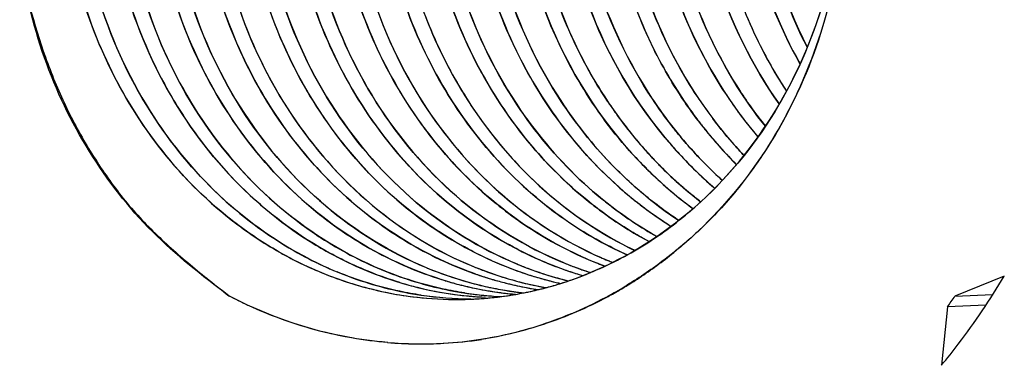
# Model space of a CAD drawing. Header units: millimetres. Extents: x 0 to 1750, y -1720 to 477.
# Tile 259 of 317: x 940.078 to 942.322, y -813.565 to -812.777. Entities that reach past the tile are written whole.
import ezdxf

# ---------------------------------------------------------------- set-up
doc = ezdxf.new("R2010")
doc.units = ezdxf.units.MM
doc.header["$LTSCALE"] = 92.51
doc.layers.add('101300786_14DXF_CONTINUOUS_LINE', color=7, linetype='CONTINUOUS')
doc.layers.add('101300786_DXF_CONTINUOUS_LINE', color=7, linetype='CONTINUOUS')

msp = doc.modelspace()

# ---------------------------------------------------------------- linework, layer by layer
at = {"layer": '101300786_14DXF_CONTINUOUS_LINE'}
for p, q in [((941.4176, -812.9632), (941.4161, -812.9609)), ((941.5093, -813.0809), (941.508, -813.0795)), ((941.5093, -813.0809), (941.508, -813.0795)), ((942.3215, -813.3615), (942.2091, -813.4072)), ((941.4566, -813.3851), (941.4558, -813.3857)), ((941.4567, -813.3852), (941.4558, -813.3857)), ((941.1064, -813.4071), (941.1084, -813.4072)), ((941.1064, -813.4073), (941.1084, -813.4074)), ((942.2091, -813.4072), (942.2954, -813.4035)), ((942.2797, -813.4277), (942.192, -813.4314)), ((942.192, -813.4314), (942.1784, -813.5645))]:
    msp.add_line(p, q, dxfattribs=at)
for centre, radius, start, end in [((942.4792, -812.3672), 1.0687, 204.4503, 205.2059), ((942.4611, -812.3972), 1.0062, 213.4438, 216.9866), ((942.3397, -812.4159), 0.9828, 219.5221, 219.7719), ((942.229, -812.4266), 0.9727, 220.737, 221.4239), ((942.2267, -812.4282), 0.9699, 221.4426, 222.1825), ((942.2259, -812.4294), 0.9685, 221.4239, 222.1643), ((942.2215, -812.433), 0.9628, 222.1813, 223.9662), ((942.221, -812.4338), 0.962, 222.2764, 223.9491), ((942.1785, -812.442), 0.9525, 223.5586, 224.8201), ((942.1752, -812.4452), 0.9479, 224.8206, 225.3944), ((942.2167, -812.4376), 0.9561, 223.9677, 224.4295), ((942.2162, -812.4385), 0.9552, 223.9497, 225.0689), ((942.0985, -812.4584), 0.9337, 227.4381, 227.7159), ((942.0547, -812.4688), 0.9218, 229.3283, 230.1286), ((942.0519, -812.4721), 0.9174, 230.1288, 230.8848), ((942.1492, -812.4747), 0.9085, 230.8555, 233.7623), ((940.9467, -812.5326), 0.9934, 308.8291, 309.0479), ((941.1238, -812.5686), 0.847, 242.7462, 247.6203), ((941.5285, -812.5678), 0.8292, 247.5876, 252.4404), ((941.6314, -812.5633), 0.8293, 247.6615, 252.2758), ((941.7366, -812.5531), 0.8356, 247.6437, 248.4013), ((941.3226, -812.5766), 0.8289, 247.5939, 252.4984), ((941.5245, -812.58), 0.8162, 252.4463, 255.356), ((941.0671, -812.6015), 0.8139, 288.7228, 291.1191), ((941.2826, -812.5914), 0.815, 253.4122, 255.5221), ((941.3187, -812.5889), 0.816, 252.5044, 255.4183), ((941.281, -812.5975), 0.8087, 255.5222, 258.458), ((941.3168, -812.5962), 0.8085, 255.4201, 258.3498), ((941.3854, -812.5871), 0.8149, 253.4318, 255.5249), ((941.3839, -812.5932), 0.8087, 255.5249, 258.4605), ((941.4202, -812.5905), 0.81, 254.9784, 257.8792), ((941.3829, -812.5979), 0.8039, 258.4618, 260.3221), ((941.4189, -812.5962), 0.8041, 257.8807, 259.733), ((941.0692, -812.6078), 0.8073, 285.2549, 288.7238), ((941.4869, -812.5883), 0.8093, 255.4396, 257.4315), ((941.523, -812.5855), 0.8106, 255.3591, 256.0324), ((940.9485, -812.5377), 0.9882, 300.6626, 300.8881), ((941.1087, -812.6177), 0.7954, 261.6246, 269.7992), ((941.2123, -812.6087), 0.8001, 261.3013, 261.6439), ((941.2121, -812.6098), 0.799, 261.6438, 262.4717), ((941.1757, -812.6165), 0.7938, 264.3639, 264.9896), ((941.2118, -812.6124), 0.7964, 262.4713, 264.2539), ((941.1757, -812.617), 0.7932, 265.1328, 267.3294), ((941.28, -812.6022), 0.8039, 258.4593, 260.3224), ((941.2116, -812.6145), 0.7943, 264.2547, 264.9908), ((941.2115, -812.6152), 0.7936, 264.9907, 267.2605), ((941.2795, -812.6051), 0.8009, 260.323, 261.4058), ((941.3157, -812.6014), 0.8031, 258.3502, 261.2907), ((941.279, -812.609), 0.797, 261.4045, 264.3638), ((941.0725, -812.6218), 0.7928, 276.643, 277.3496), ((941.0724, -812.6207), 0.7939, 277.3499, 279.3259), ((941.3151, -812.6047), 0.7999, 261.2926, 261.6366), ((941.315, -812.6058), 0.7987, 261.6365, 262.4719), ((941.0723, -812.6199), 0.7947, 279.3257, 279.8012), ((941.0722, -812.6193), 0.7953, 279.8013, 281.1617), ((941.3147, -812.6077), 0.7968, 262.4718, 263.5557), ((941.072, -812.6187), 0.796, 281.1617, 282.2933), ((941.0713, -812.6153), 0.7994, 282.2951, 284.9355), ((941.3825, -812.6005), 0.8012, 260.3228, 261.0741), ((941.0704, -812.6121), 0.8027, 284.934, 285.2517), ((940.9548, -812.5488), 0.9755, 298.1167, 298.3557), ((940.9534, -812.5462), 0.9783, 298.3561, 299.2491), ((940.9505, -812.5412), 0.9841, 299.2496, 300.6634), ((940.8811, -812.4893), 1.6143, 324.2973, 325.349), ((941.0728, -812.6218), 0.7928, 265.1487, 272.3972), ((941.0728, -812.6248), 0.7898, 272.4035, 273.7517), ((941.0727, -812.6232), 0.7914, 273.7529, 276.6435), ((940.9638, -812.5663), 0.9557, 292.8559, 298.1334), ((940.9942, -812.5745), 0.9412, 265.2352, 273.0785), ((940.9975, -812.6353), 0.8803, 273.0767, 278.656)]:
    msp.add_arc(centre, radius, start, end, dxfattribs=at)
for points, knots in [([(941.6489, -812.3076), (941.6507, -812.3139), (941.6527, -812.3221), (941.6522, -812.3321), (941.6511, -812.3369), (941.6495, -812.3415), (941.6488, -812.3482), (941.6486, -812.3569), (941.6491, -812.371), (941.6496, -812.3887), (941.6509, -812.4099), (941.6529, -812.4381), (941.6565, -812.4733), (941.6624, -812.5152), (941.6723, -812.5706), (941.6884, -812.6389), (941.7138, -812.7187), (941.745, -812.7959), (941.7818, -812.8699), (941.8101, -812.9169), (941.825, -812.9398)], [0, 0, 0, 0, 0.029424, 0.037299, 0.044548, 0.051465, 0.059052, 0.074842, 0.090775, 0.122622, 0.154457, 0.186277, 0.249858, 0.313347, 0.376723, 0.503028, 0.628641, 0.75342, 0.877244, 1, 1, 1, 1]), ([(940.9288, -812.3379), (940.9307, -812.344), (940.9338, -812.3536), (940.9322, -812.365), (940.9299, -812.371), (940.9288, -812.3758), (940.9285, -812.3809), (940.9285, -812.388), (940.9288, -812.397), (940.9292, -812.4077), (940.9297, -812.4219), (940.9307, -812.4397), (940.9328, -812.4682), (940.9364, -812.5036), (940.9423, -812.5458), (940.9498, -812.5878), (940.9589, -812.6293), (940.973, -812.684), (940.9944, -812.7509), (941.0261, -812.8287), (941.0634, -812.9031), (941.092, -812.9504), (941.1071, -812.9734)], [0, 0, 0, 0, 0.02871, 0.043749, 0.050412, 0.057639, 0.065466, 0.073427, 0.089384, 0.105337, 0.121286, 0.153175, 0.185048, 0.248734, 0.312328, 0.375807, 0.43915, 0.502338, 0.628144, 0.753105, 0.877091, 1, 1, 1, 1]), ([(941.7158, -812.3517), (941.7173, -812.444), (941.7425, -812.6272), (941.8117, -812.7988), (941.8562, -812.8778)], [0, 0, 0, 0, 0.504405, 1, 1, 1, 1]), ([(940.4894, -812.9986), (940.4289, -812.9068), (940.3362, -812.7004), (940.3088, -812.4761), (940.3115, -812.3638)], [0, 0, 0, 0, 0.494451, 1, 1, 1, 1]), ([(941.2014, -812.3734), (941.2037, -812.5078), (941.2548, -812.7736), (941.3987, -813.0042), (941.4882, -813.0983)], [0, 0, 0, 0, 0.508523, 1, 1, 1, 1]), ([(941.3043, -812.3685), (941.3063, -812.4958), (941.3524, -812.7479), (941.4818, -812.9699), (941.563, -813.063)], [0, 0, 0, 0, 0.507752, 1, 1, 1, 1]), ([(941.4072, -812.3642), (941.4084, -812.4411), (941.4263, -812.5941), (941.4749, -812.7404), (941.5063, -812.8096)], [0, 0, 0, 0, 0.50321, 1, 1, 1, 1]), ([(941.7235, -812.9461), (941.6673, -812.8607), (941.5793, -812.6702), (941.5476, -812.4631), (941.5458, -812.3587)], [0, 0, 0, 0, 0.494542, 1, 1, 1, 1]), ([(941.6129, -812.3558), (941.6147, -812.4656), (941.6496, -812.6833), (941.7466, -812.8817), (941.8083, -812.9693)], [0, 0, 0, 0, 0.505982, 1, 1, 1, 1]), ([(940.5842, -812.399), (940.5855, -812.4775), (940.6041, -812.6336), (940.679, -812.8545), (940.7968, -813.0504), (940.9016, -813.1591), (940.9588, -813.2055)], [0, 0, 0, 0, 0.25701, 0.510631, 0.758707, 1, 1, 1, 1]), ([(940.6871, -812.3947), (940.6883, -812.473), (940.7069, -812.629), (940.7817, -812.8497), (940.8993, -813.0455), (941.0039, -813.1542), (941.061, -813.2007)], [0, 0, 0, 0, 0.256998, 0.510613, 0.758694, 1, 1, 1, 1]), ([(940.7899, -812.3903), (940.7912, -812.4686), (940.8098, -812.6246), (940.8846, -812.8453), (941.0021, -813.0411), (941.1067, -813.1497), (941.1637, -813.1962)], [0, 0, 0, 0, 0.256996, 0.51061, 0.758692, 1, 1, 1, 1]), ([(940.8256, -812.3833), (940.8269, -812.4895), (940.8586, -812.7004), (940.9486, -812.894), (941.0061, -812.9805)], [0, 0, 0, 0, 0.505565, 1, 1, 1, 1]), ([(940.8928, -812.3848), (940.894, -812.4635), (940.9125, -812.62), (940.9876, -812.8415), (941.1058, -813.0379), (941.211, -813.1468), (941.2683, -813.1933)], [0, 0, 0, 0, 0.257019, 0.510643, 0.758713, 1, 1, 1, 1]), ([(940.9957, -812.382), (940.997, -812.4603), (941.0156, -812.6162), (941.0904, -812.8368), (941.2079, -813.0325), (941.3125, -813.1411), (941.3695, -813.1876)], [0, 0, 0, 0, 0.256994, 0.5106, 0.758674, 1, 1, 1, 1]), ([(941.0985, -812.3777), (941.0998, -812.4539), (941.1175, -812.6055), (941.1884, -812.8208), (941.3, -813.0131), (941.3995, -813.1211), (941.454, -813.1679)], [0, 0, 0, 0, 0.256686, 0.510143, 0.758326, 1, 1, 1, 1]), ([(941.5196, -812.9576), (941.4654, -812.8758), (941.3793, -812.6939), (941.3451, -812.4959), (941.3409, -812.3957)], [0, 0, 0, 0, 0.494531, 1, 1, 1, 1]), ([(941.8722, -812.8396), (941.8361, -812.7691), (941.7792, -812.6183), (941.7557, -812.459), (941.7524, -812.3786)], [0, 0, 0, 0, 0.496214, 1, 1, 1, 1]), ([(940.1727, -812.4163), (940.174, -812.4947), (940.1926, -812.6507), (940.2674, -812.8716), (940.3851, -813.0674), (940.4899, -813.1761), (940.547, -813.2226)], [0, 0, 0, 0, 0.257006, 0.510617, 0.758694, 1, 1, 1, 1]), ([(940.2755, -812.412), (940.277, -812.5017), (940.3009, -812.68), (940.3823, -812.8883), (940.4752, -813.0363), (940.5828, -813.1671), (940.6818, -813.2479), (940.753, -813.2908)], [0, 0, 0, 0, 0.25855, 0.512794, 0.637683, 0.760618, 1, 1, 1, 1]), ([(940.3784, -812.4077), (940.3797, -812.4861), (940.3983, -812.6421), (940.4732, -812.863), (940.591, -813.0589), (940.6957, -813.1676), (940.7529, -813.214)], [0, 0, 0, 0, 0.257005, 0.510613, 0.758689, 1, 1, 1, 1]), ([(940.4813, -812.4034), (940.4826, -812.4817), (940.5012, -812.6376), (940.576, -812.8583), (940.6935, -813.0541), (940.7981, -813.1628), (940.8552, -813.2092)], [0, 0, 0, 0, 0.256995, 0.510598, 0.758677, 1, 1, 1, 1]), ([(940.9014, -812.982), (940.8475, -812.9004), (940.7619, -812.719), (940.7278, -812.5215), (940.7237, -812.4217)], [0, 0, 0, 0, 0.494558, 1, 1, 1, 1]), ([(941.2108, -812.9703), (941.1567, -812.8886), (941.0707, -812.7068), (941.0364, -812.5089), (941.0323, -812.4088)], [0, 0, 0, 0, 0.494531, 1, 1, 1, 1]), ([(941.3119, -812.9633), (941.2583, -812.8819), (941.1733, -812.7009), (941.1393, -812.5041), (941.1352, -812.4045)], [0, 0, 0, 0, 0.49458, 1, 1, 1, 1]), ([(941.3603, -813.3607), (941.4039, -813.3439), (941.4891, -813.3023), (941.6455, -813.1904), (941.808, -813.0001), (941.9293, -812.7194), (941.9556, -812.5135), (941.9548, -812.4099)], [0, 0, 0, 0, 0.118013, 0.237872, 0.483697, 0.738612, 1, 1, 1, 1]), ([(941.5117, -812.4062), (941.5184, -812.5233), (941.5671, -812.7535), (941.6862, -812.9571), (941.7598, -813.044)], [0, 0, 0, 0, 0.507368, 1, 1, 1, 1]), ([(941.9548, -812.4098), (941.9569, -812.4529), (941.9562, -812.5393), (941.9352, -812.7094), (941.8855, -812.8738), (941.8105, -813.0249), (941.743, -813.1296), (941.6638, -813.2237), (941.6038, -813.2787), (941.5725, -813.3041)], [0, 0, 0, 0, 0.128493, 0.2566, 0.509795, 0.634742, 0.758204, 0.879943, 1, 1, 1, 1]), ([(940.3873, -813.0041), (940.3334, -812.9225), (940.2478, -812.7412), (940.2135, -812.5438), (940.2093, -812.444)], [0, 0, 0, 0, 0.494538, 1, 1, 1, 1]), ([(940.5914, -812.9929), (940.5379, -812.9115), (940.4531, -812.7308), (940.4192, -812.5342), (940.415, -812.4348)], [0, 0, 0, 0, 0.494594, 1, 1, 1, 1]), ([(940.5184, -812.4409), (940.5233, -812.5396), (940.5585, -812.7343), (940.644, -812.9131), (940.6976, -812.9936)], [0, 0, 0, 0, 0.505414, 1, 1, 1, 1]), ([(940.7978, -812.9853), (940.7441, -812.9038), (940.6589, -812.7226), (940.6249, -812.5256), (940.6208, -812.426)], [0, 0, 0, 0, 0.494578, 1, 1, 1, 1]), ([(940.0782, -812.6301), (940.0894, -812.7093), (940.1198, -812.8263), (940.1729, -812.9554), (940.2088, -813.0259), (940.2385, -813.0768), (940.2703, -813.126), (940.3045, -813.1732), (940.3416, -813.2176), (940.3945, -813.2727), (940.4656, -813.3356), (940.5248, -813.3827), (940.5545, -813.406)], [0, 0, 0, 0, 0.256446, 0.383674, 0.446876, 0.509745, 0.572316, 0.634515, 0.696279, 0.757575, 0.879162, 1, 1, 1, 1]), ([(941.6215, -812.9518), (941.6059, -812.9281), (941.5467, -812.8298), (941.5038, -812.7218), (941.4814, -812.6385)], [0, 0, 0, 0, 0.247247, 1, 1, 1, 1]), ([(941.3024, -812.7335), (941.3097, -812.7539), (941.3411, -812.8337), (941.382, -812.9099), (941.4176, -812.9632)], [0, 0, 0, 0, 0.252561, 1, 1, 1, 1]), ([(941.4161, -812.9609), (941.4045, -812.9434), (941.3599, -812.8711), (941.3241, -812.7935), (941.3026, -812.7334)], [0, 0, 0, 0, 0.247766, 1, 1, 1, 1]), ([(941.5123, -812.8223), (941.5198, -812.8384), (941.5514, -812.9013), (941.5893, -812.9611), (941.6209, -813.0032)], [0, 0, 0, 0, 0.252344, 1, 1, 1, 1]), ([(941.5816, -813.0413), (941.5761, -813.0346), (941.5543, -813.0075), (941.534, -812.9793), (941.5196, -812.9576)], [0, 0, 0, 0, 0.248852, 1, 1, 1, 1]), ([(941.7771, -813.02), (941.7724, -813.0141), (941.7537, -812.9901), (941.7361, -812.9652), (941.7235, -812.9461)], [0, 0, 0, 0, 0.248977, 1, 1, 1, 1]), ([(941.3162, -813.3304), (941.2333, -813.2963), (941.0748, -813.199), (940.9526, -813.0596), (940.9014, -812.982)], [0, 0, 0, 0, 0.491078, 1, 1, 1, 1]), ([(941.0061, -812.9805), (941.0572, -813.0573), (941.179, -813.1955), (941.3364, -813.292), (941.4188, -813.3259)], [0, 0, 0, 0, 0.50884, 1, 1, 1, 1]), ([(941.1071, -812.9734), (941.1539, -813.0442), (941.2641, -813.1728), (941.4049, -813.2672), (941.4791, -813.3027)], [0, 0, 0, 0, 0.508191, 1, 1, 1, 1]), ([(941.5295, -813.2711), (941.4664, -813.2354), (941.3471, -813.1466), (941.252, -813.0324), (941.2108, -812.9703)], [0, 0, 0, 0, 0.492774, 1, 1, 1, 1]), ([(941.467, -813.1461), (941.4524, -813.1327), (941.3952, -813.0768), (941.3451, -813.0136), (941.3119, -812.9633)], [0, 0, 0, 0, 0.247334, 1, 1, 1, 1]), ([(941.4176, -812.9632), (941.4238, -812.9726), (941.4494, -813.0096), (941.4774, -813.0449), (941.4997, -813.0701)], [0, 0, 0, 0, 0.251634, 1, 1, 1, 1]), ([(940.736, -813.3215), (940.6666, -813.2858), (940.5353, -813.1935), (940.4317, -813.0712), (940.3873, -813.0041)], [0, 0, 0, 0, 0.492199, 1, 1, 1, 1]), ([(940.9037, -813.3472), (940.8208, -813.3131), (940.6626, -813.2156), (940.5405, -813.0761), (940.4894, -812.9986)], [0, 0, 0, 0, 0.491088, 1, 1, 1, 1]), ([(941.0067, -813.343), (940.9236, -813.3087), (940.7648, -813.2109), (940.6426, -813.0708), (940.5914, -812.9929)], [0, 0, 0, 0, 0.491055, 1, 1, 1, 1]), ([(940.6976, -812.9936), (940.7488, -813.0705), (940.8707, -813.2087), (941.0283, -813.3052), (941.1107, -813.3391)], [0, 0, 0, 0, 0.50887, 1, 1, 1, 1]), ([(941.2123, -813.3343), (941.1294, -813.3001), (940.971, -813.2025), (940.849, -813.0629), (940.7978, -812.9853)], [0, 0, 0, 0, 0.491072, 1, 1, 1, 1]), ([(941.6209, -813.0032), (941.6278, -813.0124), (941.656, -813.0486), (941.6866, -813.0827), (941.7109, -813.107)], [0, 0, 0, 0, 0.251712, 1, 1, 1, 1]), ([(941.7284, -813.0867), (941.7221, -813.08), (941.6973, -813.053), (941.674, -813.0246), (941.6574, -813.0026)], [0, 0, 0, 0, 0.248721, 1, 1, 1, 1]), ([(941.6793, -813.1435), (941.6709, -813.1359), (941.6375, -813.1046), (941.6063, -813.071), (941.5843, -813.0446)], [0, 0, 0, 0, 0.248384, 1, 1, 1, 1]), ([(941.563, -813.063), (941.5706, -813.0718), (941.6017, -813.1062), (941.6353, -813.1384), (941.6616, -813.1609)], [0, 0, 0, 0, 0.251764, 1, 1, 1, 1]), ([(941.5339, -813.1069), (941.5414, -813.1146), (941.5719, -813.1447), (941.6044, -813.1726), (941.6298, -813.1922)], [0, 0, 0, 0, 0.251694, 1, 1, 1, 1]), ([(941.6297, -813.1923), (941.622, -813.1864), (941.5914, -813.1619), (941.5624, -813.1355), (941.5416, -813.1147)], [0, 0, 0, 0, 0.248627, 1, 1, 1, 1]), ([(941.5096, -813.12), (941.5149, -813.1253), (941.5362, -813.1458), (941.5585, -813.1653), (941.5757, -813.1793)], [0, 0, 0, 0, 0.251134, 1, 1, 1, 1]), ([(941.5798, -813.2345), (941.5702, -813.2282), (941.5321, -813.2018), (941.496, -813.1726), (941.4703, -813.1492)], [0, 0, 0, 0, 0.248418, 1, 1, 1, 1]), ([(941.4731, -813.1839), (941.4803, -813.1897), (941.5091, -813.2124), (941.5393, -813.2334), (941.5625, -813.248)], [0, 0, 0, 0, 0.251406, 1, 1, 1, 1]), ([(940.9588, -813.2055), (941.0067, -813.2445), (941.1097, -813.3122), (941.2249, -813.3564), (941.2834, -813.3716)], [0, 0, 0, 0, 0.505243, 1, 1, 1, 1]), ([(941.061, -813.2007), (941.1055, -813.2369), (941.2007, -813.3006), (941.3067, -813.3442), (941.3607, -813.3601)], [0, 0, 0, 0, 0.504982, 1, 1, 1, 1]), ([(941.1637, -813.1962), (941.1825, -813.2115), (941.2587, -813.2688), (941.3442, -813.3137), (941.4109, -813.3383)], [0, 0, 0, 0, 0.253775, 1, 1, 1, 1]), ([(941.2683, -813.1933), (941.2832, -813.2054), (941.3437, -813.2514), (941.4101, -813.2896), (941.4618, -813.3128)], [0, 0, 0, 0, 0.25294, 1, 1, 1, 1]), ([(941.3695, -813.1876), (941.3807, -813.1967), (941.426, -813.2319), (941.4747, -813.2628), (941.5126, -813.2829)], [0, 0, 0, 0, 0.252228, 1, 1, 1, 1]), ([(940.547, -813.2226), (940.5583, -813.2318), (940.6041, -813.2672), (940.6533, -813.2983), (940.6915, -813.3185)], [0, 0, 0, 0, 0.252259, 1, 1, 1, 1]), ([(940.7529, -813.214), (940.797, -813.25), (940.8914, -813.3131), (940.9964, -813.3565), (941.0499, -813.3725)], [0, 0, 0, 0, 0.504911, 1, 1, 1, 1]), ([(940.8552, -813.2092), (940.8994, -813.2453), (940.9941, -813.3087), (941.0994, -813.3523), (941.1531, -813.3682)], [0, 0, 0, 0, 0.504926, 1, 1, 1, 1]), ([(940.753, -813.2908), (940.7683, -813.3), (940.8299, -813.3346), (940.8958, -813.3615), (940.9464, -813.3766)], [0, 0, 0, 0, 0.252407, 1, 1, 1, 1]), ([(940.6915, -813.3185), (940.7038, -813.325), (940.7531, -813.3496), (940.8049, -813.3694), (940.8444, -813.3812)], [0, 0, 0, 0, 0.251742, 1, 1, 1, 1]), ([(941.5695, -813.3065), (941.5605, -813.3137), (941.5243, -813.3419), (941.4861, -813.3675), (941.4567, -813.3852)], [0, 0, 0, 0, 0.251334, 1, 1, 1, 1]), ([(941.1107, -813.3391), (941.1189, -813.3424), (941.1515, -813.3552), (941.1849, -813.3659), (941.2102, -813.3727)], [0, 0, 0, 0, 0.251017, 1, 1, 1, 1]), ([(940.9929, -813.4046), (940.9765, -813.4022), (940.9112, -813.3905), (940.8474, -813.3707), (940.8013, -813.3518)], [0, 0, 0, 0, 0.248885, 1, 1, 1, 1]), ([(941.0913, -813.3996), (941.0753, -813.3972), (941.0113, -813.3854), (940.9488, -813.3659), (940.9037, -813.3472)], [0, 0, 0, 0, 0.248877, 1, 1, 1, 1]), ([(942.1784, -813.5645), (942.1915, -813.5486), (942.2429, -813.4837), (942.2895, -813.4149), (942.3215, -813.3615)], [0, 0, 0, 0, 0.248546, 1, 1, 1, 1]), ([(940.8444, -813.3812), (940.8576, -813.3851), (940.9105, -813.3994), (940.9648, -813.4083), (941.0057, -813.4118)], [0, 0, 0, 0, 0.251177, 1, 1, 1, 1]), ([(940.9464, -813.3766), (940.9588, -813.3803), (941.0085, -813.3939), (941.0594, -813.4027), (941.0978, -813.4065)], [0, 0, 0, 0, 0.251121, 1, 1, 1, 1]), ([(940.916, -813.5124), (940.8535, -813.5072), (940.7283, -813.4842), (940.6107, -813.4356), (940.5545, -813.406)], [0, 0, 0, 0, 0.49683, 1, 1, 1, 1]), ([(941.335, -813.447), (941.3185, -813.4539), (941.2522, -813.4797), (941.1827, -813.4975), (941.13, -813.5056)], [0, 0, 0, 0, 0.251397, 1, 1, 1, 1])]:
    msp.add_open_spline(points, degree=3, knots=knots, dxfattribs=at)
at = {"layer": '101300786_DXF_CONTINUOUS_LINE'}
for p, q in [((942.3215, -813.3615), (942.2091, -813.4072)), ((942.2091, -813.4072), (942.2954, -813.4035)), ((942.2797, -813.4277), (942.192, -813.4314)), ((942.192, -813.4314), (942.1784, -813.5645))]:
    msp.add_line(p, q, dxfattribs=at)
for points in [[(941.0011, -812.7662), (941.0073, -812.782), (941.0134, -812.797), (941.0189, -812.81), (941.0243, -812.8223), (941.0303, -812.8355), (941.0377, -812.8511), (941.0458, -812.8676), (941.0534, -812.8825), (941.0597, -812.8942), (941.0652, -812.9043), (941.0711, -812.9148), (941.0777, -812.9263), (941.0848, -812.9382), (941.0925, -812.9507), (941.1006, -812.9635)], [(941.7371, -812.7754), (941.7422, -812.7872), (941.7467, -812.7972), (941.7504, -812.8053), (941.7534, -812.8118), (941.7568, -812.8189), (941.7609, -812.8273), (941.7654, -812.8364), (941.7704, -812.8463), (941.7761, -812.8571), (941.7823, -812.8687), (941.7892, -812.8811), (941.7967, -812.8942), (941.805, -812.9082), (941.8143, -812.9233), (941.825, -812.9398)], [(941.1006, -812.9635), (941.1094, -812.9768), (941.1197, -812.9919), (941.1317, -813.009), (941.1455, -813.0275), (941.1612, -813.0476), (941.1797, -813.0699), (941.2004, -813.0935), (941.2217, -813.1162), (941.2421, -813.1366), (941.263, -813.1563), (941.2864, -813.177), (941.3144, -813.1999), (941.3452, -813.2231), (941.3757, -813.2441), (941.4034, -813.2616), (941.4303, -813.2773), (941.4597, -813.293), (941.4794, -813.3025)]]:
    msp.add_lwpolyline(points, dxfattribs=at)
for centre, radius, start, end in [((942.5017, -812.3575), 1.0933, 195.2529, 205.1727), ((942.5419, -812.3853), 1.0227, 212.6919, 213.6826), ((942.3594, -812.4008), 1.0076, 213.3753, 216.9664), ((942.5205, -812.3999), 0.9968, 213.6628, 220.2508), ((942.5639, -812.393), 1.0061, 212.9342, 218.5519), ((942.4393, -812.414), 0.9787, 216.9601, 223.4196), ((942.3399, -812.4154), 0.9832, 216.968, 221.4893), ((942.4132, -812.4079), 0.9911, 217.1917, 217.4376), ((942.3994, -812.4189), 0.9734, 217.4163, 224.9833), ((942.2995, -812.4209), 0.9771, 219.7854, 221.0576), ((942.296, -812.424), 0.9725, 221.0582, 221.5994), ((942.2784, -812.4402), 0.9486, 221.5697, 229.4468), ((942.3177, -812.4354), 0.9533, 221.478, 227.9697), ((942.1846, -812.436), 0.961, 221.7331, 225.1143), ((942.1746, -812.4459), 0.9469, 225.1196, 226.3294), ((942.1971, -812.4579), 0.9279, 225.1294, 232.3176), ((942.0584, -812.4644), 0.9275, 226.3175, 231.0122), ((942.0952, -812.4618), 0.9289, 226.0629, 230.7464), ((942.1616, -812.4598), 0.9279, 226.3182, 230.8861), ((942.0773, -812.4836), 0.9008, 230.7499, 236.4772), ((942.1473, -812.477), 0.9055, 230.8971, 233.7831), ((941.9792, -812.4819), 0.9084, 230.7599, 232.6077), ((941.967, -812.4984), 0.8879, 232.586, 240.4766), ((942.0393, -812.4881), 0.897, 231.0108, 237.9159), ((941.2473, -812.5283), 0.8885, 235.5511, 237.0629), ((941.2325, -812.5523), 0.8603, 237.0218, 247.3808), ((941.0954, -812.5561), 0.8628, 240.7356, 242.0734), ((941.0903, -812.5657), 0.8519, 242.0704, 244.8656), ((941.1276, -812.561), 0.8554, 240.2634, 245.2583), ((941.7024, -812.5497), 0.8407, 245.7056, 247.3552), ((941.7375, -812.5509), 0.838, 246.3519, 247.6052), ((940.9568, -812.5567), 0.9684, 303.3966, 309.1598), ((941.086, -812.5748), 0.8418, 244.8695, 245.7276), ((941.1205, -812.5761), 0.8387, 245.2716, 247.4766), ((941.4265, -812.5705), 0.8308, 248.0106, 251.697), ((941.4963, -812.5594), 0.8396, 245.7041, 247.3562), ((941.4941, -812.5646), 0.834, 247.3544, 250.743), ((941.5301, -812.5636), 0.8336, 247.4182, 249.3197), ((941.5994, -812.5545), 0.8402, 245.7049, 247.3558), ((941.5971, -812.56), 0.8343, 247.3539, 250.7412), ((941.6329, -812.5594), 0.8335, 247.5032, 249.3198), ((941.6315, -812.5631), 0.8295, 249.3203, 250.473), ((941.7006, -812.5543), 0.8358, 247.3545, 249.758), ((941.7363, -812.5538), 0.8348, 247.6056, 248.396), ((941.0817, -812.5847), 0.831, 245.7173, 253.2711), ((941.3215, -812.5794), 0.8259, 247.4109, 255.5772), ((941.3889, -812.5762), 0.8264, 250.7328, 251.2013), ((941.3878, -812.5795), 0.8229, 251.2002, 253.2912), ((941.4224, -812.5829), 0.8178, 251.6974, 255.4357), ((941.4924, -812.5693), 0.829, 250.7461, 251.2136), ((941.4913, -812.5727), 0.8254, 251.2123, 253.5661), ((941.5286, -812.5674), 0.8295, 249.3203, 250.473), ((941.5277, -812.5699), 0.8269, 250.4732, 251.2185), ((941.5255, -812.5766), 0.8198, 251.2137, 255.596), ((941.5954, -812.5648), 0.8292, 250.7444, 251.2118), ((941.0671, -812.6013), 0.814, 288.6671, 292.4121), ((941.5942, -812.5684), 0.8254, 251.2103, 253.6235), ((941.6306, -812.5656), 0.8269, 250.4732, 251.2188), ((941.6298, -812.568), 0.8243, 251.2186, 252.3406), ((941.0745, -812.6085), 0.8062, 253.272, 265.0387), ((941.1774, -812.6043), 0.8061, 253.2144, 264.9668), ((941.283, -812.5902), 0.8163, 253.258, 255.8355), ((941.2805, -812.6004), 0.8057, 255.832, 260.3481), ((941.3162, -812.5994), 0.8052, 255.594, 260.788), ((941.3868, -812.5828), 0.8195, 253.2925, 253.5634), ((941.3858, -812.5863), 0.8158, 253.5619, 255.836), ((941.3833, -812.5961), 0.8057, 255.832, 260.3478), ((941.4197, -812.5932), 0.8072, 255.4386, 259.7391), ((941.4894, -812.5789), 0.819, 253.5664, 255.8313), ((941.0696, -812.6088), 0.8062, 284.8417, 286.9797), ((941.488, -812.5844), 0.8133, 255.8321, 257.4642), ((941.069, -812.6068), 0.8083, 286.9789, 287.2568), ((941.0685, -812.6054), 0.8097, 287.2571, 288.6647), ((940.972, -812.5792), 0.9413, 300.9085, 303.3806), ((941.0168, -812.527), 0.9932, 242.2567, 245.0107), ((941.1087, -812.6171), 0.796, 261.563, 269.8012), ((941.2117, -812.6123), 0.7965, 260.8001, 261.5882), ((941.2117, -812.6126), 0.7962, 261.5882, 262.4679), ((941.1758, -812.6155), 0.7948, 265.016, 266.2357), ((941.2116, -812.613), 0.7957, 262.4679, 265.0173), ((941.073, -812.6256), 0.789, 274.993, 277.5528), ((941.2116, -812.6138), 0.795, 265.0177, 266.0266), ((941.279, -812.6087), 0.7973, 260.3553, 261.0159), ((941.2787, -812.61), 0.7959, 261.0161, 264.8847), ((941.0723, -812.6209), 0.7938, 277.5566, 281.2851), ((941.3146, -812.608), 0.7964, 260.7981, 261.585), ((941.3146, -812.6083), 0.7962, 261.585, 262.468), ((941.3145, -812.6086), 0.7959, 262.468, 263.7231), ((941.0715, -812.6166), 0.7981, 281.2827, 282.066), ((941.0707, -812.6131), 0.8017, 282.0676, 284.8421), ((941.3818, -812.6045), 0.7972, 260.3551, 261.0622), ((940.9861, -812.6037), 0.913, 293.3161, 298.2794), ((940.9838, -812.5993), 0.918, 298.2792, 299.2504), ((940.9793, -812.5913), 0.9272, 299.2516, 300.9063), ((940.8811, -812.4893), 1.6143, 324.2973, 325.349), ((941.0728, -812.6204), 0.7942, 265.0887, 272.391), ((941.0728, -812.6236), 0.791, 272.3975, 273.3736), ((941.0729, -812.6244), 0.7902, 273.3735, 274.9927), ((940.9883, -812.6086), 0.9076, 288.4245, 293.3147), ((940.9908, -812.6158), 0.9, 278.8338, 288.4168), ((940.9908, -812.6105), 0.9053, 265.3283, 273.3228), ((940.9909, -812.6149), 0.9009, 273.3339, 278.8178)]:
    msp.add_arc(centre, radius, start, end, dxfattribs=at)
for points, knots in [([(941.856, -812.8775), (941.8078, -812.7919), (941.7347, -812.6046), (941.7136, -812.4048), (941.716, -812.3048)], [0, 0, 0, 0, 0.495518, 1, 1, 1, 1]), ([(941.4179, -813.1351), (941.3133, -813.0353), (941.146, -812.7801), (941.0951, -812.4809), (941.0987, -812.3307)], [0, 0, 0, 0, 0.490521, 1, 1, 1, 1]), ([(941.4674, -813.0757), (941.3791, -812.9767), (941.2402, -812.7366), (941.1983, -812.4634), (941.2016, -812.3264)], [0, 0, 0, 0, 0.491968, 1, 1, 1, 1]), ([(941.2374, -812.3249), (941.2345, -812.4365), (941.2613, -812.6592), (941.3529, -812.8644), (941.4126, -812.9558)], [0, 0, 0, 0, 0.505551, 1, 1, 1, 1]), ([(941.5486, -813.0462), (941.467, -812.9482), (941.3396, -812.7153), (941.3013, -812.4534), (941.3045, -812.3221)], [0, 0, 0, 0, 0.492566, 1, 1, 1, 1]), ([(940.9596, -813.2061), (940.8385, -813.1078), (940.6411, -812.84), (940.5804, -812.5153), (940.5844, -812.3523)], [0, 0, 0, 0, 0.489007, 1, 1, 1, 1]), ([(941.0613, -813.2009), (940.9405, -813.1025), (940.7437, -812.8349), (940.6832, -812.5107), (940.6872, -812.348)], [0, 0, 0, 0, 0.489037, 1, 1, 1, 1]), ([(941.1642, -813.1965), (941.0434, -813.0982), (940.8466, -812.8306), (940.7861, -812.5064), (940.7901, -812.3437)], [0, 0, 0, 0, 0.489038, 1, 1, 1, 1]), ([(941.37, -813.188), (941.2492, -813.0897), (941.0523, -812.822), (940.9919, -812.4978), (940.9958, -812.3351)], [0, 0, 0, 0, 0.489058, 1, 1, 1, 1]), ([(940.5476, -813.2231), (940.4266, -813.1248), (940.2295, -812.857), (940.1689, -812.5325), (940.1729, -812.3696)], [0, 0, 0, 0, 0.489009, 1, 1, 1, 1]), ([(940.7761, -813.3042), (940.6987, -813.2608), (940.5543, -813.1475), (940.3923, -812.9211), (940.2928, -812.6535), (940.2734, -812.4614), (940.2757, -812.3653)], [0, 0, 0, 0, 0.238881, 0.48631, 0.74102, 1, 1, 1, 1]), ([(940.3115, -812.3638), (940.3094, -812.4528), (940.3257, -812.6306), (940.4108, -812.8812), (940.5505, -813.0989), (940.6765, -813.2141), (940.7448, -813.2609)], [0, 0, 0, 0, 0.257898, 0.512128, 0.75997, 1, 1, 1, 1]), ([(940.7536, -813.2146), (940.6325, -813.1163), (940.4352, -812.8485), (940.3746, -812.5239), (940.3786, -812.361)], [0, 0, 0, 0, 0.489035, 1, 1, 1, 1]), ([(940.8556, -813.2096), (940.7348, -813.1112), (940.5379, -812.8436), (940.4775, -812.5194), (940.4815, -812.3567)], [0, 0, 0, 0, 0.489059, 1, 1, 1, 1]), ([(940.5173, -812.3552), (940.5144, -812.4668), (940.5412, -812.6899), (940.6331, -812.8953), (940.693, -812.9867)], [0, 0, 0, 0, 0.505417, 1, 1, 1, 1]), ([(941.8083, -812.9693), (941.7466, -812.8816), (941.6496, -812.6833), (941.6147, -812.4656), (941.6129, -812.3558)], [0, 0, 0, 0, 0.493966, 1, 1, 1, 1]), ([(940.8256, -812.3833), (940.8269, -812.4891), (940.8584, -812.6991), (940.9477, -812.8922), (941.0048, -812.9785)], [0, 0, 0, 0, 0.505524, 1, 1, 1, 1]), ([(941.3409, -812.3957), (941.345, -812.4954), (941.379, -812.6925), (941.4643, -812.8736), (941.518, -812.9551)], [0, 0, 0, 0, 0.505518, 1, 1, 1, 1]), ([(941.6812, -812.9376), (941.6302, -812.8582), (941.549, -812.6827), (941.5158, -812.4924), (941.5112, -812.3961)], [0, 0, 0, 0, 0.494685, 1, 1, 1, 1]), ([(941.7524, -812.3786), (941.7541, -812.419), (941.769, -812.5777), (941.8179, -812.7334), (941.8721, -812.8393)], [0, 0, 0, 0, 0.253294, 1, 1, 1, 1]), ([(940.7237, -812.4217), (940.7278, -812.5211), (940.7615, -812.7175), (940.8464, -812.8982), (940.8998, -812.9795)], [0, 0, 0, 0, 0.505494, 1, 1, 1, 1]), ([(941.2657, -813.1912), (941.1548, -813.1006), (940.9706, -812.8596), (940.9003, -812.5665), (940.8937, -812.4172)], [0, 0, 0, 0, 0.489299, 1, 1, 1, 1]), ([(941.0323, -812.4088), (941.0364, -812.5084), (941.0703, -812.7053), (941.1555, -812.8863), (941.2091, -812.9677)], [0, 0, 0, 0, 0.505513, 1, 1, 1, 1]), ([(941.1352, -812.4045), (941.1393, -812.5038), (941.173, -812.6999), (941.2576, -812.8804), (941.3109, -812.9617)], [0, 0, 0, 0, 0.505482, 1, 1, 1, 1]), ([(941.9548, -812.4101), (941.9556, -812.5119), (941.9301, -812.7144), (941.8125, -812.9915), (941.6259, -813.2162), (941.463, -813.3186), (941.3775, -813.3539)], [0, 0, 0, 0, 0.261391, 0.516423, 0.76257, 1, 1, 1, 1]), ([(941.9548, -812.4101), (941.9589, -812.4964), (941.9475, -812.6697), (941.8731, -812.9164), (941.7473, -813.1357), (941.6316, -813.2562), (941.5684, -813.3076)], [0, 0, 0, 0, 0.256557, 0.510118, 0.758292, 1, 1, 1, 1]), ([(940.2093, -812.444), (940.2135, -812.5432), (940.2474, -812.7394), (940.3321, -812.9199), (940.3854, -813.0012)], [0, 0, 0, 0, 0.505509, 1, 1, 1, 1]), ([(940.4151, -812.4348), (940.4192, -812.5339), (940.4528, -812.7297), (940.5371, -812.9099), (940.5902, -812.9911)], [0, 0, 0, 0, 0.505466, 1, 1, 1, 1]), ([(940.6208, -812.426), (940.6249, -812.5253), (940.6586, -812.7216), (940.7433, -812.9022), (940.7967, -812.9836)], [0, 0, 0, 0, 0.505488, 1, 1, 1, 1]), ([(941.5495, -812.4326), (941.5568, -812.5231), (941.5928, -812.7012), (941.6711, -812.8654), (941.7195, -812.94)], [0, 0, 0, 0, 0.505265, 1, 1, 1, 1]), ([(940.5545, -813.406), (940.4939, -813.3607), (940.3728, -813.2656), (940.2291, -813.0805), (940.126, -812.8658), (940.0894, -812.7095), (940.0781, -812.6301)], [0, 0, 0, 0, 0.242417, 0.49014, 0.743229, 1, 1, 1, 1]), ([(941.4825, -812.6425), (941.4914, -812.6753), (941.5324, -812.8027), (941.5972, -812.9227), (941.6572, -813.0024)], [0, 0, 0, 0, 0.254092, 1, 1, 1, 1]), ([(941.6237, -813.0069), (941.6129, -812.9927), (941.571, -812.9343), (941.5353, -812.8714), (941.5123, -812.8225)], [0, 0, 0, 0, 0.24788, 1, 1, 1, 1]), ([(941.4126, -812.9558), (941.4221, -812.9703), (941.4612, -813.0268), (941.5061, -813.0793), (941.5425, -813.1155)], [0, 0, 0, 0, 0.252559, 1, 1, 1, 1]), ([(940.8998, -812.9795), (940.9508, -813.0573), (941.0728, -813.1972), (941.2311, -813.2951), (941.314, -813.3294)], [0, 0, 0, 0, 0.508944, 1, 1, 1, 1]), ([(941.0048, -812.9785), (941.0542, -813.0531), (941.1712, -813.1878), (941.3222, -813.2839), (941.4014, -813.3186)], [0, 0, 0, 0, 0.508592, 1, 1, 1, 1]), ([(941.2091, -812.9677), (941.2228, -812.9885), (941.2795, -813.0681), (941.3481, -813.1393), (941.4045, -813.1855)], [0, 0, 0, 0, 0.253896, 1, 1, 1, 1]), ([(941.3109, -812.9617), (941.321, -812.9772), (941.3628, -813.0373), (941.4112, -813.0928), (941.4506, -813.1308)], [0, 0, 0, 0, 0.252796, 1, 1, 1, 1]), ([(940.3854, -813.0012), (940.4264, -813.0636), (940.5212, -813.1784), (940.6403, -813.2678), (940.7033, -813.3038)], [0, 0, 0, 0, 0.507229, 1, 1, 1, 1]), ([(940.5902, -812.9911), (940.6412, -813.069), (940.763, -813.2092), (940.9213, -813.3075), (941.0043, -813.342)], [0, 0, 0, 0, 0.508955, 1, 1, 1, 1]), ([(940.693, -812.9867), (940.7449, -813.0659), (940.8691, -813.2082), (941.0308, -813.3068), (941.1154, -813.3409)], [0, 0, 0, 0, 0.509296, 1, 1, 1, 1]), ([(940.7967, -812.9836), (940.8476, -813.0612), (940.9693, -813.201), (941.1272, -813.2989), (941.21, -813.3333)], [0, 0, 0, 0, 0.508931, 1, 1, 1, 1]), ([(941.1508, -813.3247), (941.1338, -813.317), (941.0664, -813.2838), (941.0035, -813.2417), (940.9596, -813.2061)], [0, 0, 0, 0, 0.247686, 1, 1, 1, 1]), ([(941.2537, -813.3203), (941.2366, -813.3126), (941.1688, -813.2792), (941.1054, -813.2368), (941.0613, -813.2009)], [0, 0, 0, 0, 0.247672, 1, 1, 1, 1]), ([(941.3565, -813.316), (941.3395, -813.3083), (941.2716, -813.2749), (941.2083, -813.2325), (941.1642, -813.1965)], [0, 0, 0, 0, 0.247673, 1, 1, 1, 1]), ([(941.4619, -813.3128), (941.4445, -813.305), (941.3752, -813.2711), (941.3106, -813.2279), (941.2657, -813.1912)], [0, 0, 0, 0, 0.247608, 1, 1, 1, 1]), ([(941.5128, -813.283), (941.5003, -813.2764), (941.4504, -813.2482), (941.4034, -813.2152), (941.37, -813.188)], [0, 0, 0, 0, 0.248139, 1, 1, 1, 1]), ([(940.6736, -813.3088), (940.6404, -813.2902), (940.5977, -813.2624), (940.5575, -813.2311), (940.5476, -813.2231)], [0, 0, 0, 0, 0.74806, 1, 1, 1, 1]), ([(941.0479, -813.3718), (941.0215, -813.3639), (940.9162, -813.3264), (940.8189, -813.2676), (940.7536, -813.2146)], [0, 0, 0, 0, 0.247081, 1, 1, 1, 1]), ([(941.1162, -813.3563), (941.0929, -813.3481), (941, -813.3109), (940.914, -813.2571), (940.8556, -813.2096)], [0, 0, 0, 0, 0.24722, 1, 1, 1, 1]), ([(940.9446, -813.376), (940.9008, -813.3628), (940.8436, -813.3402), (940.7895, -813.3117), (940.7761, -813.3042)], [0, 0, 0, 0, 0.747951, 1, 1, 1, 1]), ([(940.7992, -813.3509), (940.8147, -813.3573), (940.8772, -813.381), (940.9425, -813.3972), (940.9919, -813.4045)], [0, 0, 0, 0, 0.251802, 1, 1, 1, 1]), ([(940.9017, -813.3464), (940.9164, -813.3525), (940.9757, -813.3752), (941.0376, -813.391), (941.0844, -813.3985)], [0, 0, 0, 0, 0.251726, 1, 1, 1, 1]), ([(942.1784, -813.5645), (942.1915, -813.5486), (942.2429, -813.4837), (942.2895, -813.4149), (942.3215, -813.3615)], [0, 0, 0, 0, 0.248546, 1, 1, 1, 1]), ([(940.9171, -813.5128), (940.8897, -813.5105), (940.7798, -813.4966), (940.6726, -813.4623), (940.5973, -813.4272)], [0, 0, 0, 0, 0.248658, 1, 1, 1, 1])]:
    msp.add_open_spline(points, degree=3, knots=knots, dxfattribs=at)

doc.saveas('drawing.dxf')
